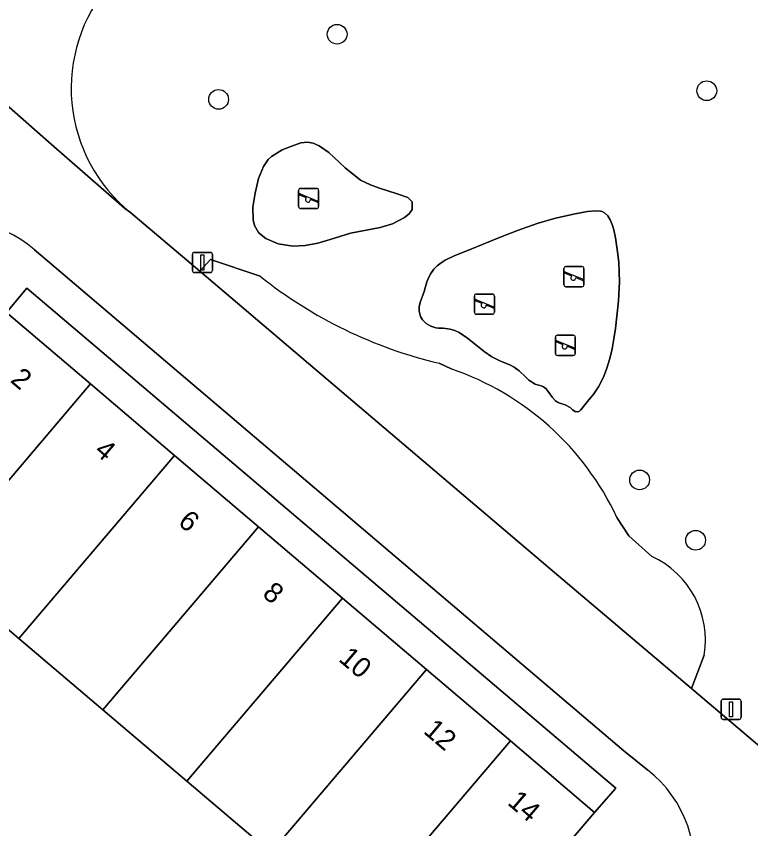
# Model space of a CAD drawing. Extents: x 156412 to 157779, y 382335 to 383768.
# Drawn here: x 157256.13 to 157292.52, y 382918.88 to 382959.14 of the extents above; entities that cross this region are included whole.
import ezdxf

# ---------------------------------------------------------------- set-up
doc = ezdxf.new("R2010")
doc.units = 0
for name, color, linetype in [('IMGEO_Boom', 7, 'Continuous'), ('IMGEO_Erf', 7, 'Continuous'), ('IMGEO_Groenvoorziening', 7, 'Continuous'), ('IMGEO_Lichtmast', 7, 'Continuous'), ('IMGEO_Pand', 7, 'Continuous'), ('IMGEO_Pand_nummerreeks', 7, 'Continuous'), ('IMGEO_Rijbaan_lokaal_open', 7, 'Continuous'), ('IMGEO_Speelvoorziening', 7, 'Continuous'), ('IMGEO_Terreindeel_zand', 7, 'Continuous'), ('IMGEO_Voetpad_open', 7, 'Continuous')]:
    doc.layers.add(name, color=color, linetype=linetype)

msp = doc.modelspace()

# ---------------------------------------------------------------- linework, layer by layer
at = {"layer": 'IMGEO_Boom'}
for centre in [(157272.029, 382958.252), (157290.345, 382955.453), (157266.157, 382955.025), (157287.014, 382936.169), (157289.792, 382933.176)]:
    msp.add_circle(centre, 0.489, dxfattribs=at)
at = {"layer": 'IMGEO_Erf'}
msp.add_lwpolyline([(157255.642, 382944.46), (157259.804, 382940.922), (157263.967, 382937.383), (157268.129, 382933.845), (157272.291, 382930.307), (157276.453, 382926.769), (157280.616, 382923.23), (157284.778, 382919.692), (157285.834, 382920.9), (157256.655, 382945.661)], close=True, dxfattribs=at)
msp.add_lwpolyline([(157255.15, 382918.424), (157257.614, 382916.32), (157256.537, 382915.059), (157259.771, 382912.296), (157260.176, 382912.777), (157261.383, 382914.207), (157263.865, 382912.113), (157266.347, 382910.019), (157264.735, 382908.109), (157266.381, 382906.72), (157267.993, 382908.631), (157270.473, 382906.539), (157268.861, 382904.628), (157270.661, 382903.088), (157277.07, 382910.636), (157272.906, 382914.171), (157268.742, 382917.705), (157264.578, 382921.24), (157260.415, 382924.774), (157256.251, 382928.309), (157252.087, 382931.843)], dxfattribs=at)
at = {"layer": 'IMGEO_Groenvoorziening'}
for points in [[(157268.133, 382951.105), (157268.388, 382951.705), (157268.617, 382952.044), (157268.768, 382952.189), (157269.312, 382952.518), (157269.726, 382952.693), (157270.237, 382952.868), (157270.566, 382952.903), (157270.847, 382952.851), (157271.141, 382952.722), (157271.617, 382952.388), (157272.145, 382951.897), (157272.42, 382951.624), (157273.184, 382951.013), (157273.679, 382950.786), (157274.121, 382950.631), (157275, 382950.344), (157275.529, 382950.162), (157275.738, 382949.943), (157275.738, 382949.567), (157275.602, 382949.352), (157275.37, 382949.163), (157274.774, 382948.86), (157274.164, 382948.678), (157272.698, 382948.386), (157271.678, 382948.082), (157271.07, 382947.903), (157270.444, 382947.78), (157269.833, 382947.755), (157269.111, 382947.871), (157268.502, 382948.126), (157268.256, 382948.306), (157268.133, 382948.435), (157267.94, 382948.771), (157267.867, 382949.05), (157267.852, 382949.678), (157267.961, 382950.375)], [(157276.339, 382945.51), (157276.48, 382945.988), (157276.57, 382946.213), (157276.664, 382946.389), (157276.823, 382946.604), (157276.988, 382946.769), (157277.175, 382946.916), (157277.38, 382947.048), (157277.83, 382947.277), (157278.613, 382947.592), (157279.257, 382947.847), (157280.158, 382948.213), (157280.963, 382948.528), (157281.932, 382948.866), (157282.852, 382949.134), (157283.819, 382949.354), (157284.441, 382949.464), (157284.842, 382949.508), (157285.077, 382949.49), (157285.167, 382949.464), (157285.276, 382949.408), (157285.436, 382949.26), (157285.562, 382949.059), (157285.66, 382948.819), (157285.736, 382948.553), (157285.817, 382948.165), (157285.926, 382947.462), (157285.979, 382946.95), (157286.007, 382946.456), (157286.015, 382945.976), (157285.974, 382945.041), (157285.817, 382943.677), (157285.737, 382943.152), (157285.648, 382942.664), (157285.538, 382942.181), (157285.398, 382941.708), (157285.223, 382941.253), (157284.976, 382940.774), (157284.741, 382940.425), (157284.44, 382940.045), (157284.097, 382939.647), (157284.03, 382939.579), (157283.998, 382939.56), (157283.916, 382939.542), (157283.819, 382939.56), (157283.696, 382939.64), (157283.583, 382939.748), (157283.319, 382939.894), (157283.013, 382939.984), (157282.946, 382940.018), (157282.85, 382940.087), (157282.683, 382940.269), (157282.565, 382940.436), (157282.384, 382940.678), (157282.258, 382940.78), (157282.193, 382940.812), (157281.957, 382940.88), (157281.837, 382940.916), (157281.534, 382941.105), (157281.358, 382941.277), (157281.052, 382941.579), (157280.798, 382941.754), (157280.581, 382941.865), (157280.128, 382942.056), (157279.688, 382942.267), (157279.314, 382942.532), (157278.496, 382943.194), (157278.075, 382943.465), (157277.857, 382943.568), (157277.632, 382943.643), (157277.287, 382943.69), (157277.045, 382943.69), (157276.914, 382943.708), (157276.668, 382943.791), (157276.444, 382943.925), (157276.26, 382944.1), (157276.152, 382944.269), (157276.088, 382944.523), (157276.098, 382944.758), (157276.153, 382945.003)]]:
    msp.add_lwpolyline(points, close=True, dxfattribs=at)
for points in [[(157261.805, 382949.403), (157265.218, 382946.505), (157265.746, 382947.085), (157268.218, 382946.261)], [(157268.218, 382946.261), (157265.746, 382947.085), (157265.218, 382946.505)], [(157265.218, 382946.505), (157282.583, 382931.763), (157289.585, 382925.825), (157290.21, 382927.487)], [(157277.684, 382941.667), (157277.085, 382941.949)], [(157277.085, 382941.949), (157277.684, 382941.667)], [(157287.614, 382932.371), (157286.474, 382933.397), (157285.891, 382934.309)], [(157285.891, 382934.309), (157286.474, 382933.397), (157287.614, 382932.371)], [(157290.21, 382927.487), (157289.585, 382925.825), (157299.524, 382917.396), (157303.418, 382914.068), (157300.174, 382910.245), (157296.294, 382913.532), (157295.844, 382913.011), (157315.93, 382895.952), (157317.871, 382898.013), (157323.213, 382911.013), (157324.109, 382916.46), (157323.902, 382917.33), (157319.957, 382934.291), (157318.292, 382934.039)]]:
    msp.add_lwpolyline(points, dxfattribs=at)
for centre, radius, start, end in [((157266.768, 382955.571), 7.917, 139.3441, 231.1788), ((157282.235, 382963.812), 22.461, 231.3874, 256.7455), ((157282.235, 382963.812), 22.461, 231.3874, 256.7455), ((157273.117, 382928.317), 14.109, 25.1291, 71.1151), ((157273.117, 382928.317), 14.109, 25.1291, 71.1151), ((157285.753, 382928.25), 4.522, 350.2868, 65.6973), ((157285.753, 382928.25), 4.522, 350.2868, 65.6973)]:
    msp.add_arc(centre, radius, start, end, dxfattribs=at)
at = {"layer": 'IMGEO_Lichtmast'}
for p, q in [((157264.956, 382947.443), (157265.746, 382947.443)), ((157265.746, 382947.443), (157264.956, 382947.443)), ((157264.856, 382946.543), (157264.856, 382947.343)), ((157264.856, 382947.343), (157264.856, 382946.543)), ((157265.846, 382947.343), (157265.846, 382946.543)), ((157265.846, 382946.543), (157265.846, 382947.343)), ((157265.746, 382946.443), (157264.956, 382946.443)), ((157264.956, 382946.443), (157265.746, 382946.443)), ((157291.156, 382925.302), (157291.946, 382925.302)), ((157291.946, 382925.302), (157291.156, 382925.302)), ((157291.056, 382924.402), (157291.056, 382925.202)), ((157291.056, 382925.202), (157291.056, 382924.402)), ((157292.046, 382925.202), (157292.046, 382924.402)), ((157292.046, 382924.402), (157292.046, 382925.202)), ((157291.946, 382924.302), (157291.156, 382924.302)), ((157291.156, 382924.302), (157291.946, 382924.302))]:
    msp.add_line(p, q, dxfattribs=at)
for points in [[(157265.276, 382947.318), (157265.426, 382947.318), (157265.426, 382946.568), (157265.276, 382946.568), (157265.276, 382947.318)], [(157291.476, 382925.177), (157291.626, 382925.177), (157291.626, 382924.427), (157291.476, 382924.427), (157291.476, 382925.177)]]:
    msp.add_lwpolyline(points, dxfattribs=at)
for centre, start, end in [((157264.956, 382947.343), 90, 180), ((157264.956, 382947.343), 90, 180), ((157265.746, 382947.343), 0, 90), ((157265.746, 382947.343), 360, 90), ((157264.956, 382946.543), 180, 270), ((157264.956, 382946.543), 180, 270), ((157265.746, 382946.543), 270, 0), ((157265.746, 382946.543), 270, 0), ((157291.156, 382925.202), 90, 180), ((157291.156, 382925.202), 90, 180), ((157291.946, 382925.202), 0, 90), ((157291.946, 382925.202), 360, 90), ((157291.156, 382924.402), 180, 270), ((157291.156, 382924.402), 180, 270), ((157291.946, 382924.402), 270, 0), ((157291.946, 382924.402), 270, 0)]:
    msp.add_arc(centre, 0.1, start, end, dxfattribs=at)
at = {"layer": 'IMGEO_Pand'}
for points in [[(157259.804, 382940.922), (157255.642, 382944.46), (157247.923, 382935.378), (157252.087, 382931.843)], [(157263.967, 382937.383), (157259.804, 382940.922), (157252.087, 382931.843), (157256.251, 382928.309)], [(157268.129, 382933.845), (157263.967, 382937.383), (157256.251, 382928.309), (157260.415, 382924.774)], [(157272.291, 382930.307), (157268.129, 382933.845), (157260.415, 382924.774), (157264.578, 382921.24)], [(157276.453, 382926.769), (157272.291, 382930.307), (157264.578, 382921.24), (157268.742, 382917.705)], [(157280.616, 382923.23), (157276.453, 382926.769), (157268.742, 382917.705), (157272.906, 382914.171)], [(157280.616, 382923.23), (157272.906, 382914.171), (157277.07, 382910.636), (157284.778, 382919.692)]]:
    msp.add_lwpolyline(points, close=True, dxfattribs=at)
at = {"layer": 'IMGEO_Rijbaan_lokaal_open'}
msp.add_lwpolyline([(157251.17, 382958.677), (157213.752, 382914.595), (157212.634, 382913.276), (157212.434, 382913.008), (157253.972, 382877.709), (157254.941, 382876.885), (157260.95, 382871.751), (157264.321, 382875.731), (157265.393, 382876.998), (157294.776, 382911.748), (157295.844, 382913.011), (157296.294, 382913.532), (157299.524, 382917.396), (157289.585, 382925.825), (157282.583, 382931.763), (157265.218, 382946.505), (157261.805, 382949.403), (157261.494, 382949.64), (157257.731, 382952.919), (157257.728, 382952.922)], close=True, dxfattribs=at)
for points in [[(157251.17, 382958.677), (157257.728, 382952.922), (157257.731, 382952.919), (157261.494, 382949.64), (157261.805, 382949.403)], [(157257.02, 382947.583), (157286.241, 382922.742), (157287.42, 382921.786)]]:
    msp.add_lwpolyline(points, dxfattribs=at)
for centre, radius, start, end in [((157266.768, 382955.571), 7.917, 139.3441, 231.1788), ((157253.18, 382943.151), 5.864, 49.0933, 113.5426), ((157283.696, 382917.024), 6.045, 346.6086, 51.9764)]:
    msp.add_arc(centre, radius, start, end, dxfattribs=at)
at = {"layer": 'IMGEO_Speelvoorziening'}
for p, q in [((157270.122, 382949.712), (157270.122, 382950.512)), ((157270.122, 382950.512), (157270.122, 382949.712)), ((157270.505, 382950.14), (157270.166, 382950.277)), ((157270.191, 382950.337), (157271.067, 382949.984)), ((157270.222, 382950.612), (157271.012, 382950.612)), ((157271.012, 382950.612), (157270.222, 382950.612)), ((157271.112, 382950.512), (157271.112, 382949.712)), ((157271.112, 382949.712), (157271.112, 382950.512)), ((157271.043, 382949.924), (157270.703, 382950.061)), ((157271.012, 382949.612), (157270.222, 382949.612)), ((157270.222, 382949.612), (157271.012, 382949.612)), ((157283.268, 382945.839), (157283.268, 382946.639)), ((157283.268, 382946.639), (157283.268, 382945.839)), ((157283.368, 382946.739), (157284.158, 382946.739)), ((157284.158, 382946.739), (157283.368, 382946.739)), ((157284.258, 382946.639), (157284.258, 382945.839)), ((157284.258, 382945.839), (157284.258, 382946.639)), ((157283.651, 382946.267), (157283.312, 382946.404)), ((157283.337, 382946.464), (157284.213, 382946.111)), ((157284.189, 382946.051), (157283.849, 382946.188)), ((157284.158, 382945.739), (157283.368, 382945.739)), ((157283.368, 382945.739), (157284.158, 382945.739)), ((157278.829, 382944.477), (157278.829, 382945.277)), ((157278.829, 382945.277), (157278.829, 382944.477)), ((157279.212, 382944.905), (157278.873, 382945.042)), ((157278.898, 382945.102), (157279.774, 382944.749)), ((157278.929, 382945.377), (157279.719, 382945.377)), ((157279.719, 382945.377), (157278.929, 382945.377)), ((157279.819, 382945.277), (157279.819, 382944.477)), ((157279.819, 382944.477), (157279.819, 382945.277)), ((157279.75, 382944.689), (157279.41, 382944.826)), ((157279.719, 382944.377), (157278.929, 382944.377)), ((157278.929, 382944.377), (157279.719, 382944.377)), ((157282.84, 382942.439), (157282.84, 382943.239)), ((157282.84, 382943.239), (157282.84, 382942.439)), ((157283.223, 382942.867), (157282.884, 382943.004)), ((157282.909, 382943.064), (157283.785, 382942.711)), ((157282.94, 382943.339), (157283.73, 382943.339)), ((157283.73, 382943.339), (157282.94, 382943.339)), ((157283.83, 382943.239), (157283.83, 382942.439)), ((157283.83, 382942.439), (157283.83, 382943.239)), ((157283.761, 382942.651), (157283.421, 382942.788)), ((157283.73, 382942.339), (157282.94, 382942.339)), ((157282.94, 382942.339), (157283.73, 382942.339))]:
    msp.add_line(p, q, dxfattribs=at)
for centre, radius, start, end in [((157270.222, 382950.512), 0.1, 90, 180), ((157270.222, 382950.512), 0.1, 90, 180), ((157270.179, 382950.307), 0.0327, 68.078, 248.078), ((157271.012, 382950.512), 0.1, 0, 90), ((157271.012, 382950.512), 0.1, 360, 90), ((157270.584, 382950.05), 0.12, 130.9928, 5.1632), ((157271.055, 382949.954), 0.0327, 248.078, 68.078), ((157270.222, 382949.712), 0.1, 180, 270), ((157270.222, 382949.712), 0.1, 180, 270), ((157271.012, 382949.712), 0.1, 270, 0), ((157271.012, 382949.712), 0.1, 270, 0), ((157283.368, 382946.639), 0.1, 90, 180), ((157283.368, 382946.639), 0.1, 90, 180), ((157284.158, 382946.639), 0.1, 0, 90), ((157284.158, 382946.639), 0.1, 360, 90), ((157283.325, 382946.434), 0.0327, 68.078, 248.078), ((157283.73, 382946.177), 0.12, 130.9928, 5.1632), ((157283.368, 382945.839), 0.1, 180, 270), ((157283.368, 382945.839), 0.1, 180, 270), ((157284.158, 382945.839), 0.1, 270, 0), ((157284.158, 382945.839), 0.1, 270, 0), ((157284.201, 382946.081), 0.0327, 248.078, 68.078), ((157278.929, 382945.277), 0.1, 90, 180), ((157278.929, 382945.277), 0.1, 90, 180), ((157278.886, 382945.072), 0.0327, 68.078, 248.078), ((157279.719, 382945.277), 0.1, 0, 90), ((157279.719, 382945.277), 0.1, 360, 90), ((157279.291, 382944.815), 0.12, 130.9928, 5.1632), ((157279.762, 382944.719), 0.0327, 248.078, 68.078), ((157278.929, 382944.477), 0.1, 180, 270), ((157278.929, 382944.477), 0.1, 180, 270), ((157279.719, 382944.477), 0.1, 270, 0), ((157279.719, 382944.477), 0.1, 270, 0), ((157282.94, 382943.239), 0.1, 90, 180), ((157282.94, 382943.239), 0.1, 90, 180), ((157282.897, 382943.034), 0.0327, 68.078, 248.078), ((157283.73, 382943.239), 0.1, 0, 90), ((157283.73, 382943.239), 0.1, 360, 90), ((157283.302, 382942.777), 0.12, 130.9928, 5.1632), ((157283.773, 382942.681), 0.0327, 248.078, 68.078), ((157282.94, 382942.439), 0.1, 180, 270), ((157282.94, 382942.439), 0.1, 180, 270), ((157283.73, 382942.439), 0.1, 270, 0), ((157283.73, 382942.439), 0.1, 270, 0)]:
    msp.add_arc(centre, radius, start, end, dxfattribs=at)
at = {"layer": 'IMGEO_Terreindeel_zand'}
for points in [[(157268.133, 382951.105), (157267.961, 382950.375), (157267.852, 382949.678), (157267.867, 382949.05), (157267.94, 382948.771), (157268.133, 382948.435), (157268.256, 382948.306), (157268.502, 382948.126), (157269.111, 382947.871), (157269.833, 382947.755), (157270.444, 382947.78), (157271.07, 382947.903), (157271.678, 382948.082), (157272.698, 382948.386), (157274.164, 382948.678), (157274.774, 382948.86), (157275.37, 382949.163), (157275.602, 382949.352), (157275.738, 382949.567), (157275.738, 382949.943), (157275.529, 382950.162), (157275, 382950.344), (157274.121, 382950.631), (157273.679, 382950.786), (157273.184, 382951.013), (157272.42, 382951.624), (157272.145, 382951.897), (157271.617, 382952.388), (157271.141, 382952.722), (157270.847, 382952.851), (157270.566, 382952.903), (157270.237, 382952.868), (157269.726, 382952.693), (157269.312, 382952.518), (157268.768, 382952.189), (157268.617, 382952.044), (157268.388, 382951.705)], [(157276.339, 382945.51), (157276.153, 382945.003), (157276.098, 382944.758), (157276.088, 382944.523), (157276.152, 382944.269), (157276.26, 382944.1), (157276.444, 382943.925), (157276.668, 382943.791), (157276.914, 382943.708), (157277.045, 382943.69), (157277.287, 382943.69), (157277.632, 382943.643), (157277.857, 382943.568), (157278.075, 382943.465), (157278.496, 382943.194), (157279.314, 382942.532), (157279.688, 382942.267), (157280.128, 382942.056), (157280.581, 382941.865), (157280.798, 382941.754), (157281.052, 382941.579), (157281.358, 382941.277), (157281.534, 382941.105), (157281.837, 382940.916), (157281.957, 382940.88), (157282.193, 382940.812), (157282.258, 382940.78), (157282.384, 382940.678), (157282.565, 382940.436), (157282.683, 382940.269), (157282.85, 382940.087), (157282.946, 382940.018), (157283.013, 382939.984), (157283.319, 382939.894), (157283.583, 382939.748), (157283.696, 382939.64), (157283.819, 382939.56), (157283.916, 382939.542), (157283.998, 382939.56), (157284.03, 382939.579), (157284.097, 382939.647), (157284.44, 382940.045), (157284.741, 382940.425), (157284.976, 382940.774), (157285.223, 382941.253), (157285.398, 382941.708), (157285.538, 382942.181), (157285.648, 382942.664), (157285.737, 382943.152), (157285.817, 382943.677), (157285.974, 382945.041), (157286.015, 382945.976), (157286.007, 382946.456), (157285.979, 382946.95), (157285.926, 382947.462), (157285.817, 382948.165), (157285.736, 382948.553), (157285.66, 382948.819), (157285.562, 382949.059), (157285.436, 382949.26), (157285.276, 382949.408), (157285.167, 382949.464), (157285.077, 382949.49), (157284.842, 382949.508), (157284.441, 382949.464), (157283.819, 382949.354), (157282.852, 382949.134), (157281.932, 382948.866), (157280.963, 382948.528), (157280.158, 382948.213), (157279.257, 382947.847), (157278.613, 382947.592), (157277.83, 382947.277), (157277.38, 382947.048), (157277.175, 382946.916), (157276.988, 382946.769), (157276.823, 382946.604), (157276.664, 382946.389), (157276.57, 382946.213), (157276.48, 382945.988)]]:
    msp.add_lwpolyline(points, close=True, dxfattribs=at)
at = {"layer": 'IMGEO_Voetpad_open'}
msp.add_lwpolyline([(157287.42, 382921.786), (157286.241, 382922.742), (157257.02, 382947.583)], dxfattribs=at)
msp.add_lwpolyline([(157241.51, 382927.836), (157247.923, 382935.378), (157255.642, 382944.46), (157256.655, 382945.661), (157285.834, 382920.9), (157284.778, 382919.692), (157277.07, 382910.636), (157270.661, 382903.088), (157269.682, 382901.934), (157262.571, 382893.56), (157259.896, 382890.421), (157255.207, 382884.887), (157226.053, 382909.632), (157227.019, 382910.804), (157230.752, 382915.179), (157233.421, 382918.323), (157240.538, 382926.692)], close=True, dxfattribs=at)
for centre, radius, start, end in [((157253.18, 382943.151), 5.864, 49.0933, 113.5426), ((157283.696, 382917.024), 6.045, 346.6086, 51.9764)]:
    msp.add_arc(centre, radius, start, end, dxfattribs=at)

# ---------------------------------------------------------------- texts
at = {"layer": 'IMGEO_Pand_nummerreeks'}
for s, p in [('2', (157255.787, 382941.055)), ('4', (157259.945, 382937.52)), ('6', (157264.091, 382933.997)), ('8', (157268.273, 382930.441)), ('10', (157272.053, 382927.228)), ('12', (157276.256, 382923.655)), ('14', (157280.418, 382920.117))]:
    msp.add_text(s, height=1, rotation=319.6351, dxfattribs=at).set_placement(p)

doc.saveas('drawing.dxf')
